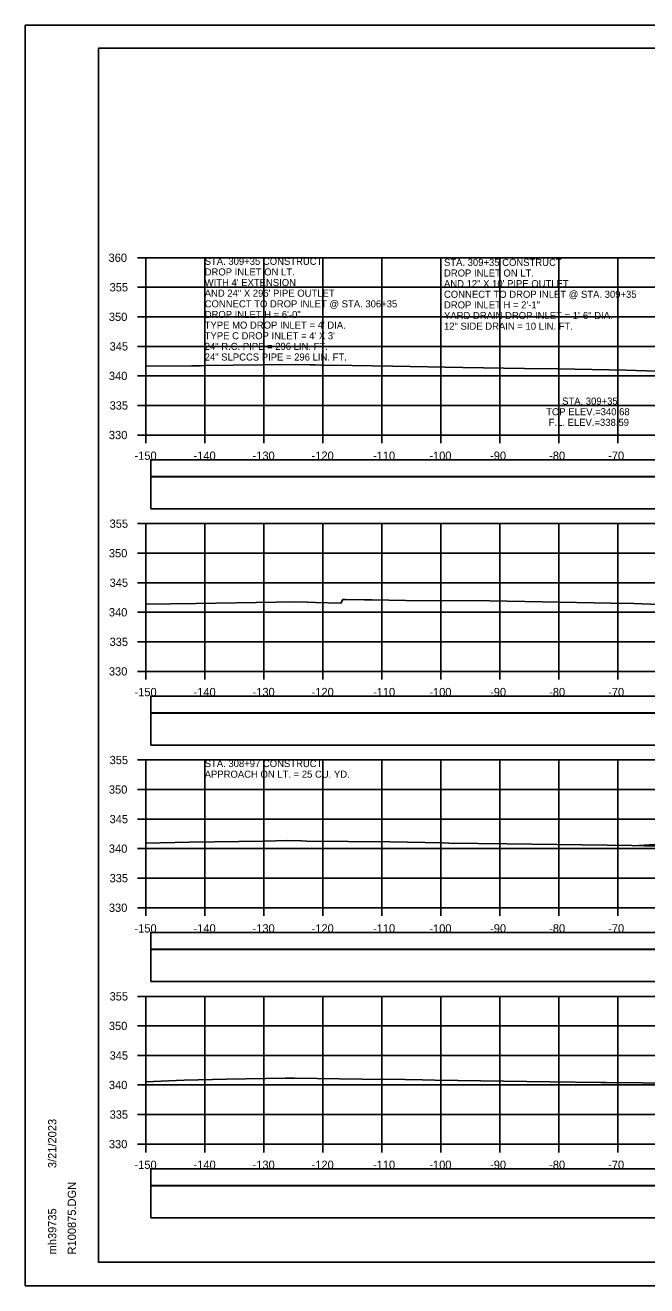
# Model space of a CAD drawing. Extents: x 1368122 to 1710785, y 373130 to 557566.
# Drawn here: x 1369185.2 to 1369290.4, y 374197 to 374410.4 of the extents above; entities that cross this region are included whole.
import ezdxf

# ---------------------------------------------------------------- set-up
doc = ezdxf.new("R2010")
doc.units = 0
for name, color, linetype in [('R_Axis', 7, 'Continuous'), ('R_Axis Annot', 7, 'Continuous'), ('R_Border', 7, 'Continuous'), ('R_Drive', 7, 'Continuous'), ('R_Exist Surface', 7, 'Continuous'), ('R_Grid', 7, 'Continuous'), ('R_No Plot', 7, 'Continuous'), ('R_Water Annot', 7, 'Continuous')]:
    doc.layers.add(name, color=color, linetype=linetype)

msp = doc.modelspace()

# ---------------------------------------------------------------- linework, layer by layer
for points in [[(1369206.41, 374333.99), (1369504.71, 374333.99), (1369504.71, 374336.81), (1369206.41, 374336.81)], [(1369206.41, 374328.52), (1369504.71, 374328.52), (1369504.71, 374333.94), (1369206.41, 374333.94)], [(1369206.41, 374293.99), (1369504.71, 374293.99), (1369504.71, 374296.81), (1369206.41, 374296.81)], [(1369206.41, 374288.52), (1369504.71, 374288.52), (1369504.71, 374293.94), (1369206.41, 374293.94)], [(1369206.41, 374253.99), (1369504.71, 374253.99), (1369504.71, 374256.81), (1369206.41, 374256.81)], [(1369206.41, 374248.52), (1369504.71, 374248.52), (1369504.71, 374253.94), (1369206.41, 374253.94)], [(1369206.41, 374213.99), (1369504.71, 374213.99), (1369504.71, 374216.81), (1369206.41, 374216.81)], [(1369206.41, 374208.52), (1369504.71, 374208.52), (1369504.71, 374213.94), (1369206.41, 374213.94)]]:
    msp.add_lwpolyline(points, close=True)
at = {"layer": 'R_Axis'}
for p, q in [((1369204.16, 374371), (1369205.56, 374371)), ((1369205.56, 374341), (1369205.56, 374371)), ((1369204.16, 374366), (1369205.56, 374366)), ((1369204.16, 374361), (1369205.56, 374361)), ((1369204.16, 374356), (1369205.56, 374356)), ((1369204.16, 374351), (1369205.56, 374351)), ((1369204.16, 374346), (1369205.56, 374346)), ((1369204.16, 374341), (1369205.56, 374341)), ((1369205.56, 374341), (1369505.56, 374341)), ((1369205.56, 374339.6), (1369205.56, 374341)), ((1369215.56, 374339.6), (1369215.56, 374341)), ((1369225.56, 374339.6), (1369225.56, 374341)), ((1369235.56, 374339.6), (1369235.56, 374341)), ((1369245.56, 374339.6), (1369245.56, 374341)), ((1369255.56, 374339.6), (1369255.56, 374341)), ((1369265.56, 374339.6), (1369265.56, 374341)), ((1369275.56, 374339.6), (1369275.56, 374341)), ((1369285.56, 374339.6), (1369285.56, 374341)), ((1369204.16, 374326), (1369205.56, 374326)), ((1369205.56, 374301), (1369205.56, 374326)), ((1369204.16, 374321), (1369205.56, 374321)), ((1369204.16, 374316), (1369205.56, 374316)), ((1369204.16, 374311), (1369205.56, 374311)), ((1369204.16, 374306), (1369205.56, 374306)), ((1369204.16, 374301), (1369205.56, 374301)), ((1369205.56, 374301), (1369505.56, 374301)), ((1369205.56, 374299.6), (1369205.56, 374301)), ((1369215.56, 374299.6), (1369215.56, 374301)), ((1369225.56, 374299.6), (1369225.56, 374301)), ((1369235.56, 374299.6), (1369235.56, 374301)), ((1369245.56, 374299.6), (1369245.56, 374301)), ((1369255.56, 374299.6), (1369255.56, 374301)), ((1369265.56, 374299.6), (1369265.56, 374301)), ((1369275.56, 374299.6), (1369275.56, 374301)), ((1369285.56, 374299.6), (1369285.56, 374301)), ((1369204.16, 374286), (1369205.56, 374286)), ((1369205.56, 374261), (1369205.56, 374286)), ((1369204.16, 374281), (1369205.56, 374281)), ((1369204.16, 374276), (1369205.56, 374276)), ((1369204.16, 374271), (1369205.56, 374271)), ((1369204.16, 374266), (1369205.56, 374266)), ((1369204.16, 374261), (1369205.56, 374261)), ((1369205.56, 374261), (1369505.56, 374261)), ((1369205.56, 374259.6), (1369205.56, 374261)), ((1369215.56, 374259.6), (1369215.56, 374261)), ((1369225.56, 374259.6), (1369225.56, 374261)), ((1369235.56, 374259.6), (1369235.56, 374261)), ((1369245.56, 374259.6), (1369245.56, 374261)), ((1369255.56, 374259.6), (1369255.56, 374261)), ((1369265.56, 374259.6), (1369265.56, 374261)), ((1369275.56, 374259.6), (1369275.56, 374261)), ((1369285.56, 374259.6), (1369285.56, 374261)), ((1369204.16, 374246), (1369205.56, 374246)), ((1369205.56, 374221), (1369205.56, 374246)), ((1369204.16, 374241), (1369205.56, 374241)), ((1369204.16, 374236), (1369205.56, 374236)), ((1369204.16, 374231), (1369205.56, 374231)), ((1369204.16, 374226), (1369205.56, 374226)), ((1369204.16, 374221), (1369205.56, 374221)), ((1369205.56, 374221), (1369505.56, 374221)), ((1369205.56, 374219.6), (1369205.56, 374221)), ((1369215.56, 374219.6), (1369215.56, 374221)), ((1369225.56, 374219.6), (1369225.56, 374221)), ((1369235.56, 374219.6), (1369235.56, 374221)), ((1369245.56, 374219.6), (1369245.56, 374221)), ((1369255.56, 374219.6), (1369255.56, 374221)), ((1369265.56, 374219.6), (1369265.56, 374221)), ((1369275.56, 374219.6), (1369275.56, 374221)), ((1369285.56, 374219.6), (1369285.56, 374221))]:
    msp.add_line(p, q, dxfattribs=at)
at = {"layer": 'R_Border'}
for p, q in [((1369197.56, 374406.46), (1369513.74, 374406.46)), ((1369197.56, 374201), (1369197.56, 374406.46)), ((1369197.56, 374201), (1369197.56, 374201)), ((1369513.74, 374201), (1369197.56, 374201))]:
    msp.add_line(p, q, dxfattribs=at)
at = {"layer": 'R_Drive'}
msp.add_line((1369308.06, 374272.7), (1369288.18, 374271.5), dxfattribs=at)
at = {"layer": 'R_Exist Surface'}
for points in [[(1369205.56, 374352.63), (1369213.37, 374352.71), (1369214.87, 374352.73), (1369215.45, 374352.74), (1369230.2, 374352.93), (1369233.34, 374352.88), (1369234.28, 374352.87), (1369235.68, 374352.83), (1369240.53, 374352.79), (1369247.38, 374352.63), (1369259.26, 374352.45), (1369269.74, 374352.28), (1369275.34, 374352.22), (1369281.2, 374352.09), (1369286.96, 374351.97), (1369292.11, 374351.8)], [(1369205.56, 374312.35), (1369214.07, 374312.49), (1369227.66, 374312.73), (1369230, 374312.76), (1369232.97, 374312.71), (1369234.33, 374312.66), (1369238.69, 374312.56), (1369238.69, 374312.58), (1369238.88, 374313.12), (1369238.89, 374313.16), (1369238.9, 374313.16), (1369239.48, 374313.16), (1369242.63, 374313.12), (1369243.95, 374313.09), (1369249.61, 374312.98), (1369263.87, 374312.94), (1369272.72, 374312.78), (1369284.39, 374312.53), (1369288.23, 374312.5), (1369292.53, 374312.31)], [(1369205.56, 374271.9), (1369212.95, 374272.1), (1369225.55, 374272.29), (1369229.65, 374272.36), (1369231.98, 374272.3), (1369232.86, 374272.29), (1369246.92, 374272.16), (1369255.9, 374271.99), (1369256.95, 374271.94), (1369266.75, 374271.81), (1369283.72, 374271.59), (1369287.91, 374271.51), (1369289.98, 374271.49), (1369294.64, 374271.49)], [(1369205.56, 374231.56), (1369212.1, 374231.8), (1369219.26, 374231.96), (1369229.27, 374232.15), (1369230.81, 374232.15), (1369242.19, 374232.01), (1369249.52, 374231.95), (1369252.43, 374231.89), (1369254.52, 374231.8), (1369274, 374231.53), (1369282.67, 374231.42), (1369283.52, 374231.42), (1369289.73, 374231.35), (1369297.36, 374231.26)]]:
    msp.add_lwpolyline(points, dxfattribs=at)
at = {"layer": 'R_Grid'}
for p, q in [((1369205.56, 374371), (1369505.56, 374371)), ((1369205.56, 374341), (1369205.56, 374371)), ((1369215.56, 374341), (1369215.56, 374371)), ((1369225.56, 374341), (1369225.56, 374371)), ((1369235.56, 374341), (1369235.56, 374371)), ((1369245.56, 374341), (1369245.56, 374371)), ((1369255.56, 374341), (1369255.56, 374371)), ((1369265.56, 374341), (1369265.56, 374371)), ((1369275.56, 374341), (1369275.56, 374371)), ((1369285.56, 374341), (1369285.56, 374371)), ((1369205.56, 374366), (1369505.56, 374366)), ((1369205.56, 374361), (1369505.56, 374361)), ((1369205.56, 374356), (1369505.56, 374356)), ((1369205.56, 374351), (1369505.56, 374351)), ((1369205.56, 374346), (1369505.56, 374346)), ((1369205.56, 374341), (1369505.56, 374341)), ((1369205.56, 374326), (1369505.56, 374326)), ((1369205.56, 374301), (1369205.56, 374326)), ((1369215.56, 374301), (1369215.56, 374326)), ((1369225.56, 374301), (1369225.56, 374326)), ((1369235.56, 374301), (1369235.56, 374326)), ((1369245.56, 374301), (1369245.56, 374326)), ((1369255.56, 374301), (1369255.56, 374326)), ((1369265.56, 374301), (1369265.56, 374326)), ((1369275.56, 374301), (1369275.56, 374326)), ((1369285.56, 374301), (1369285.56, 374326)), ((1369205.56, 374321), (1369505.56, 374321)), ((1369205.56, 374316), (1369505.56, 374316)), ((1369205.56, 374311), (1369505.56, 374311)), ((1369205.56, 374306), (1369505.56, 374306)), ((1369205.56, 374301), (1369505.56, 374301)), ((1369205.56, 374286), (1369505.56, 374286)), ((1369205.56, 374261), (1369205.56, 374286)), ((1369215.56, 374261), (1369215.56, 374286)), ((1369225.56, 374261), (1369225.56, 374286)), ((1369235.56, 374261), (1369235.56, 374286)), ((1369245.56, 374261), (1369245.56, 374286)), ((1369255.56, 374261), (1369255.56, 374286)), ((1369265.56, 374261), (1369265.56, 374286)), ((1369275.56, 374261), (1369275.56, 374286)), ((1369285.56, 374261), (1369285.56, 374286)), ((1369205.56, 374281), (1369505.56, 374281)), ((1369205.56, 374276), (1369505.56, 374276)), ((1369205.56, 374271), (1369505.56, 374271)), ((1369205.56, 374266), (1369505.56, 374266)), ((1369205.56, 374261), (1369505.56, 374261)), ((1369205.56, 374246), (1369505.56, 374246)), ((1369205.56, 374221), (1369205.56, 374246)), ((1369215.56, 374221), (1369215.56, 374246)), ((1369225.56, 374221), (1369225.56, 374246)), ((1369235.56, 374221), (1369235.56, 374246)), ((1369245.56, 374221), (1369245.56, 374246)), ((1369255.56, 374221), (1369255.56, 374246)), ((1369265.56, 374221), (1369265.56, 374246)), ((1369275.56, 374221), (1369275.56, 374246)), ((1369285.56, 374221), (1369285.56, 374246)), ((1369205.56, 374241), (1369505.56, 374241)), ((1369205.56, 374236), (1369505.56, 374236)), ((1369205.56, 374231), (1369505.56, 374231)), ((1369205.56, 374226), (1369505.56, 374226)), ((1369205.56, 374221), (1369505.56, 374221))]:
    msp.add_line(p, q, dxfattribs=at)
at = {"layer": 'R_No Plot'}
for p, q in [((1369185.16, 374410.35), (1369518.49, 374410.35)), ((1369185.16, 374197.02), (1369518.49, 374197.02))]:
    msp.add_line(p, q, dxfattribs=at)
for points in [[(1369185.15, 374410.35), (1369518.49, 374410.35), (1369518.49, 374197.02), (1369185.15, 374197.02)], [(1369431.48, 374406.46), (1369451.1, 374406.46), (1369451.1, 374396.58), (1369467.21, 374396.58), (1369490.41, 374396.58), (1369490.53, 374368.42), (1369513.74, 374368.42), (1369513.74, 374201), (1369197.56, 374201), (1369197.56, 374406.46)]]:
    msp.add_lwpolyline(points, close=True, dxfattribs=at)

# ---------------------------------------------------------------- texts
at = {"layer": 'R_Axis Annot'}
for s, p in [('360', (1369199.27, 374370.3)), ('355', (1369199.45, 374365.3)), ('350', (1369199.33, 374360.3)), ('345', (1369199.45, 374355.3)), ('340', (1369199.33, 374350.3)), ('335', (1369199.45, 374345.3)), ('330', (1369199.33, 374340.3)), ('-150', (1369203.67, 374336.8)), ('-140', (1369213.67, 374336.8)), ('-130', (1369223.67, 374336.8)), ('-120', (1369233.67, 374336.8)), ('-110', (1369244.07, 374336.8)), ('-100', (1369253.61, 374336.8)), ('-90', (1369263.9, 374336.8)), ('-80', (1369273.9, 374336.8)), ('-70', (1369283.9, 374336.8)), ('355', (1369199.45, 374325.3)), ('350', (1369199.33, 374320.3)), ('345', (1369199.45, 374315.3)), ('340', (1369199.33, 374310.3)), ('335', (1369199.45, 374305.3)), ('330', (1369199.33, 374300.3)), ('-150', (1369203.67, 374296.8)), ('-140', (1369213.67, 374296.8)), ('-130', (1369223.67, 374296.8)), ('-120', (1369233.67, 374296.8)), ('-110', (1369244.07, 374296.8)), ('-100', (1369253.61, 374296.8)), ('-90', (1369263.9, 374296.8)), ('-80', (1369273.9, 374296.8)), ('-70', (1369283.9, 374296.8)), ('355', (1369199.45, 374285.3)), ('350', (1369199.33, 374280.3)), ('345', (1369199.45, 374275.3)), ('340', (1369199.33, 374270.3)), ('335', (1369199.45, 374265.3)), ('330', (1369199.33, 374260.3)), ('-150', (1369203.67, 374256.8)), ('-140', (1369213.67, 374256.8)), ('-130', (1369223.67, 374256.8)), ('-120', (1369233.67, 374256.8)), ('-110', (1369244.07, 374256.8)), ('-100', (1369253.61, 374256.8)), ('-90', (1369263.9, 374256.8)), ('-80', (1369273.9, 374256.8)), ('-70', (1369283.9, 374256.8)), ('355', (1369199.45, 374245.3)), ('350', (1369199.33, 374240.3)), ('345', (1369199.45, 374235.3)), ('340', (1369199.33, 374230.3)), ('335', (1369199.45, 374225.3)), ('330', (1369199.33, 374220.3)), ('-150', (1369203.67, 374216.8)), ('-140', (1369213.67, 374216.8)), ('-130', (1369223.67, 374216.8)), ('-120', (1369233.67, 374216.8)), ('-110', (1369244.07, 374216.8)), ('-100', (1369253.61, 374216.8)), ('-90', (1369263.9, 374216.8)), ('-80', (1369273.9, 374216.8)), ('-70', (1369283.9, 374216.8))]:
    msp.add_text(s, height=1.4, dxfattribs=at).set_placement(p)
at = {"layer": 'R_Border'}
for s, p in [('3/21/2023', (1369190.43, 374216.93)), ('R100875.DGN', (1369193.75, 374202.32)), ('mh39735', (1369190.43, 374202.32))]:
    msp.add_text(s, height=1.4, rotation=90, dxfattribs=at).set_placement(p)
at = {"layer": 'R_Water Annot'}
for s, p in [('STA. 309+35 CONSTRUCT', (1369215.56, 374369.8)), ('DROP INLET ON LT.', (1369215.56, 374368)), ('STA. 309+35 CONSTRUCT', (1369256.09, 374369.62)), ("WITH 4' EXTENSION", (1369215.56, 374366.2)), ('AND 12" X 10\' PIPE OUTLET', (1369256.09, 374366.02)), ('DROP INLET ON LT.', (1369256.09, 374367.82)), ('AND 24" X 296\' PIPE OUTLET', (1369215.56, 374364.4)), ('CONNECT TO DROP INLET @ STA. 309+35', (1369256.09, 374364.22)), ('CONNECT TO DROP INLET @ STA. 306+35', (1369215.56, 374362.6)), ('DROP INLET H = 2\'-1"', (1369256.09, 374362.42)), ('DROP INLET H = 6\'-0"', (1369215.56, 374360.8)), ('YARD DRAIN DROP INLET = 1\'-6" DIA.', (1369256.09, 374360.62)), ("TYPE MO DROP INLET = 4' DIA.", (1369215.56, 374359)), ('12" SIDE DRAIN = 10 LIN. FT.', (1369256.09, 374358.82)), ("TYPE C DROP INLET = 4' X 3'", (1369215.56, 374357.2)), ('24" R.C. PIPE = 296 LIN. FT.', (1369215.56, 374355.4)), ('24" SLPCCS PIPE = 296 LIN. FT.', (1369215.56, 374353.6)), ('STA. 309+35', (1369276.1, 374346.14)), ('TOP ELEV.=340.68', (1369273.4, 374344.34)), ('F.L. ELEV.=338.59', (1369273.82, 374342.54)), ('STA. 308+97 CONSTRUCT', (1369215.56, 374284.8)), ('APPROACH ON LT. = 25 CU. YD.', (1369215.56, 374283))]:
    msp.add_text(s, height=1.2, dxfattribs=at).set_placement(p)

doc.saveas('drawing.dxf')
